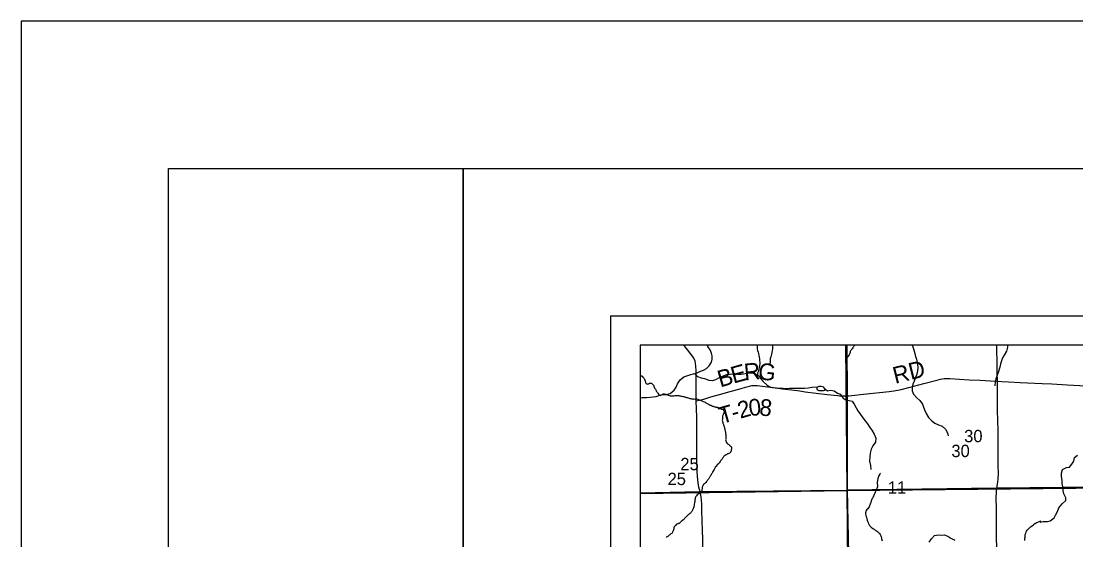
# Model space of a CAD drawing. Extents: x -21.1 to 50.3, y -4.9 to 22.1.
# Drawn here: x 0 to 3.578, y 20.24 to 22 of the extents above; entities that cross this region are included whole.
import ezdxf

# ---------------------------------------------------------------- set-up
doc = ezdxf.new("R2010")
doc.units = 0
for name, color, linetype in [('GM_X_Corporation', 7, 'Continuous'), ('GM_X_County', 7, 'Continuous'), ('GM_X_Minor_Lake', 7, 'Continuous'), ('GM_X_Minor_River', 7, 'Continuous'), ('GM_X_Rail_Line_Text', 7, 'Continuous'), ('GM_X_Section_Text', 7, 'Continuous'), ('GM_X_Township_Road', 7, 'Continuous'), ('GM_X_Township_Road_Text', 7, 'Continuous'), ('SH_Border', 7, 'Continuous'), ('SH_Cut_Line', 7, 'Continuous'), ('SH_Data', 7, 'Continuous')]:
    doc.layers.add(name, color=color, linetype=linetype)

msp = doc.modelspace()

# ---------------------------------------------------------------- linework, layer by layer
at = {"layer": 'GM_X_Corporation'}
for points in [[(2.7984, 20.9), (2.1, 20.9), (2.1, 20.3975), (2.8025, 20.4077)], [(3.8678, 20.9), (2.7984, 20.9), (2.8025, 20.4077), (3.8003, 20.4174), (3.8738, 20.4173)], [(2.1, 20.3975), (2.1, 19.3913), (2.8117, 19.3981), (2.8025, 20.4077)]]:
    msp.add_lwpolyline(points, close=True, dxfattribs=at)
at = {"layer": 'GM_X_County'}
msp.add_lwpolyline([(8.9, 14.7464), (8.9, 20.9), (2.1, 20.9), (2.1, 14.1), (8.8932, 14.1)], dxfattribs=at)
at = {"layer": 'GM_X_Minor_Lake'}
for points in [[(2.7234, 20.7578), (2.7144, 20.7601), (2.7064, 20.7608), (2.6999, 20.7574), (2.6999, 20.7502), (2.706, 20.7464), (2.7143, 20.7472), (2.7223, 20.7472), (2.7276, 20.7479)], [(2.7276, 20.7479), (2.7234, 20.7578)]]:
    msp.add_lwpolyline(points, dxfattribs=at)
at = {"layer": 'GM_X_Minor_River'}
for points in [[(2.1669, 20.731), (2.1791, 20.7334), (2.189, 20.7331), (2.2018, 20.7365), (2.2151, 20.7478), (2.2219, 20.7585), (2.2273, 20.7691), (2.2356, 20.7827), (2.2481, 20.7926), (2.258, 20.7968), (2.272, 20.8013), (2.2815, 20.8036), (2.2936, 20.807), (2.3054, 20.812), (2.3148, 20.8154), (2.3247, 20.8214), (2.3342, 20.8302), (2.3425, 20.8427), (2.3444, 20.8525), (2.3441, 20.8643), (2.3426, 20.8738), (2.3376, 20.8844), (2.3301, 20.8965), (2.3301, 20.9)], [(2.4977, 20.9), (2.4974, 20.8989), (2.4966, 20.8936), (2.4974, 20.8875), (2.4986, 20.8826), (2.5002, 20.8773), (2.5021, 20.872), (2.503, 20.8651), (2.5038, 20.8595), (2.5046, 20.8545), (2.5054, 20.8481), (2.5058, 20.842), (2.5059, 20.8367), (2.5051, 20.8321), (2.5037, 20.8248), (2.5026, 20.8191), (2.5015, 20.8146), (2.5, 20.81), (2.4985, 20.805), (2.4982, 20.7997), (2.4975, 20.7921), (2.4972, 20.7871)], [(2.5485, 20.9), (2.5487, 20.8986), (2.5491, 20.8925), (2.5492, 20.8872), (2.5484, 20.8826), (2.547, 20.8754), (2.5459, 20.8696), (2.5448, 20.8651), (2.5433, 20.8605), (2.5418, 20.8555), (2.5415, 20.8502), (2.5408, 20.8426), (2.5404, 20.8377)], [(2.8273, 20.9), (2.8262, 20.8981), (2.8247, 20.8959), (2.8228, 20.8936), (2.8216, 20.8917), (2.8189, 20.8884), (2.8166, 20.8853), (2.8158, 20.8835), (2.8138, 20.8808), (2.813, 20.8785), (2.8122, 20.8751), (2.8114, 20.8732), (2.8099, 20.8698), (2.8087, 20.8676), (2.7981, 20.8545)], [(3.0232, 20.9), (3.0253, 20.8947), (3.029, 20.8849), (3.0321, 20.8727), (3.0343, 20.8621), (3.0377, 20.8526), (3.0408, 20.8367), (3.0423, 20.8231), (3.0411, 20.8136), (3.0385, 20.8022), (3.0339, 20.7912), (3.0294, 20.7783), (3.0256, 20.7681), (3.0229, 20.7582), (3.0233, 20.7453), (3.0271, 20.7347), (3.0384, 20.7214), (3.049, 20.7127), (3.0585, 20.6998), (3.0619, 20.6896), (3.0657, 20.6789), (3.0706, 20.6687), (3.0786, 20.6554), (3.0896, 20.6437), (3.1002, 20.6357), (3.1119, 20.63), (3.1248, 20.6255), (3.1366, 20.6152), (3.1426, 20.6035), (3.1456, 20.5932)], [(3.3466, 20.9), (3.3463, 20.8936), (3.3425, 20.8804), (3.3349, 20.8667), (3.33, 20.8572), (3.3232, 20.8375), (3.3201, 20.8261), (3.316, 20.8113), (3.3103, 20.7958), (3.3068, 20.7863), (3.3046, 20.7757), (3.303, 20.7628)], [(2.1, 20.7974), (2.1015, 20.7969), (2.1046, 20.7961), (2.1072, 20.7949), (2.1098, 20.7922), (2.112, 20.7895), (2.1143, 20.7871), (2.115, 20.7848), (2.1175, 20.778), (2.1182, 20.7757), (2.1186, 20.7738), (2.1193, 20.7715), (2.1212, 20.7695), (2.1234, 20.7684)], [(2.2849, 20.8046), (2.2944, 20.7937), (2.3076, 20.7896), (2.319, 20.7873), (2.333, 20.7816), (2.3463, 20.7805), (2.3565, 20.7843), (2.3694, 20.7911), (2.3793, 20.7957), (2.3937, 20.801), (2.4051, 20.8025), (2.4202, 20.8029), (2.4312, 20.8021), (2.4414, 20.8017), (2.4509, 20.8029), (2.4634, 20.8055), (2.4767, 20.8067), (2.4892, 20.8044), (2.5025, 20.7961), (2.5093, 20.7866), (2.5176, 20.7771), (2.5309, 20.7653), (2.5404, 20.7593), (2.5529, 20.7566), (2.5631, 20.7555), (2.5737, 20.7551), (2.5855, 20.7543), (2.5957, 20.754), (2.6071, 20.7547), (2.6215, 20.7547), (2.6332, 20.7544), (2.6476, 20.7544), (2.6575, 20.7551), (2.6704, 20.7563), (2.6829, 20.7578), (2.703, 20.759)], [(2.1234, 20.7684), (2.1261, 20.7691), (2.128, 20.7698), (2.1319, 20.7712), (2.1338, 20.7716), (2.1364, 20.7719), (2.1383, 20.7711), (2.1409, 20.7692), (2.1439, 20.7661), (2.1462, 20.7634), (2.1469, 20.7607), (2.148, 20.758), (2.1494, 20.755), (2.152, 20.7515), (2.1539, 20.7488), (2.155, 20.7461), (2.1561, 20.7438), (2.1575, 20.7415), (2.159, 20.7396), (2.1601, 20.7377), (2.1623, 20.7346), (2.1634, 20.7327), (2.1665, 20.7307), (2.1687, 20.7303), (2.1714, 20.7318), (2.1749, 20.7336), (2.1779, 20.7351), (2.1802, 20.7354), (2.1821, 20.7354), (2.1848, 20.7342), (2.187, 20.7338), (2.1901, 20.7326), (2.1927, 20.7318), (2.1954, 20.7309), (2.1987, 20.7294), (2.2025, 20.7289), (2.2052, 20.7285), (2.2079, 20.7284), (2.2105, 20.7284), (2.2132, 20.7287), (2.2158, 20.729), (2.2185, 20.7294), (2.2219, 20.7301), (2.2242, 20.73), (2.2265, 20.73), (2.2284, 20.7299), (2.2315, 20.7299), (2.2337, 20.7291), (2.2364, 20.7283), (2.2394, 20.7278), (2.242, 20.727), (2.2447, 20.7262), (2.2481, 20.7258), (2.2508, 20.7254), (2.2526, 20.7246), (2.2549, 20.7241), (2.2572, 20.7233), (2.2598, 20.7225), (2.2632, 20.7217), (2.2663, 20.7209), (2.2689, 20.7201), (2.2719, 20.7193), (2.2746, 20.7188), (2.2772, 20.7184), (2.2795, 20.718), (2.2818, 20.7176), (2.2848, 20.7179), (2.2871, 20.7178), (2.2898, 20.7186), (2.2924, 20.7181), (2.2985, 20.7161), (2.3011, 20.7153), (2.3042, 20.7141), (2.3068, 20.7125), (2.3098, 20.7113), (2.3117, 20.7105), (2.3143, 20.709), (2.3181, 20.7078), (2.3204, 20.7066), (2.3226, 20.7054), (2.3249, 20.7042), (2.3275, 20.703), (2.3298, 20.7019), (2.332, 20.7003), (2.3347, 20.6987), (2.3373, 20.6975), (2.3396, 20.6967), (2.3418, 20.6956), (2.3452, 20.694), (2.3475, 20.6932), (2.3498, 20.6927), (2.352, 20.6916), (2.3543, 20.6911), (2.3566, 20.6907), (2.3585, 20.6903), (2.3604, 20.6903), (2.3626, 20.6899), (2.3645, 20.6891), (2.3672, 20.6882), (2.3698, 20.6859), (2.3736, 20.6843)], [(2.1, 20.7206), (2.1077, 20.723), (2.1217, 20.7234), (2.1342, 20.7237), (2.1445, 20.7253), (2.1543, 20.7268), (2.1669, 20.731)], [(2.7247, 20.7548), (2.736, 20.7456), (2.7458, 20.7479), (2.7587, 20.7456), (2.7693, 20.7381), (2.7792, 20.7339), (2.7894, 20.721), (2.7992, 20.7138), (2.8091, 20.7127), (2.8189, 20.7104), (2.8258, 20.7005), (2.8326, 20.6876), (2.839, 20.6778), (2.8474, 20.6656), (2.8557, 20.6543), (2.864, 20.644), (2.8712, 20.6334), (2.8795, 20.6216), (2.8864, 20.6118), (2.8943, 20.5989), (2.9, 20.5852), (2.8981, 20.5716), (2.8898, 20.5591), (2.8844, 20.5481), (2.8806, 20.534), (2.8799, 20.523), (2.8784, 20.5075), (2.8818, 20.4923), (2.8829, 20.4787)], [(2.3736, 20.6843), (2.3758, 20.6835), (2.3789, 20.6831), (2.3815, 20.6819), (2.3834, 20.6804), (2.3852, 20.6769), (2.3852, 20.675), (2.3847, 20.6727), (2.3839, 20.6705), (2.3835, 20.6686), (2.3823, 20.6659), (2.3807, 20.6614), (2.3799, 20.6591), (2.3795, 20.655), (2.3794, 20.6516), (2.379, 20.6478), (2.3789, 20.6455), (2.3793, 20.6432), (2.3796, 20.6413), (2.3803, 20.6386), (2.381, 20.636), (2.3817, 20.6337), (2.3825, 20.6314), (2.3835, 20.6279), (2.3842, 20.6256), (2.385, 20.623), (2.3861, 20.6211), (2.3868, 20.6191), (2.3875, 20.6157), (2.3878, 20.6138), (2.3882, 20.6115), (2.3889, 20.6088), (2.3892, 20.6066), (2.3895, 20.6031), (2.3902, 20.6008), (2.3909, 20.5974), (2.3909, 20.5944), (2.3912, 20.5913), (2.3912, 20.5891), (2.3908, 20.5872), (2.3907, 20.5853), (2.3903, 20.5819), (2.3902, 20.5796), (2.3909, 20.5761), (2.3917, 20.5742), (2.3924, 20.5719), (2.3946, 20.5689), (2.3968, 20.5662), (2.3983, 20.5642), (2.4006, 20.5631), (2.4058, 20.5595), (2.4084, 20.5568), (2.4095, 20.5549), (2.4102, 20.5519), (2.4098, 20.55), (2.4098, 20.5477), (2.4094, 20.5458), (2.4093, 20.5439), (2.4085, 20.5413), (2.4077, 20.5394), (2.4066, 20.5375), (2.405, 20.5356), (2.4015, 20.5334), (2.3989, 20.5323), (2.3969, 20.5316), (2.3943, 20.5301), (2.3919, 20.5287), (2.3889, 20.5264), (2.3862, 20.5253), (2.3846, 20.5235), (2.3815, 20.5197), (2.3799, 20.5175), (2.3784, 20.5152), (2.3768, 20.513), (2.3749, 20.5107), (2.3733, 20.5085), (2.3717, 20.5059), (2.3698, 20.5029), (2.3678, 20.5006), (2.3659, 20.498), (2.3628, 20.4954), (2.3566, 20.4887), (2.355, 20.4868), (2.3542, 20.4849), (2.3527, 20.4815), (2.3511, 20.4785), (2.3491, 20.4751), (2.3472, 20.4718), (2.3452, 20.4688), (2.344, 20.4657), (2.3424, 20.4635), (2.3413, 20.4616), (2.3401, 20.4582), (2.3381, 20.4556), (2.3358, 20.4515), (2.3338, 20.4488), (2.3322, 20.4466), (2.3307, 20.4447), (2.3291, 20.4425), (2.3272, 20.4402), (2.3256, 20.438)], [(3.4607, 20.3008), (3.4576, 20.3005), (3.4671, 20.3018), (3.4819, 20.3024), (3.4914, 20.3041), (3.5045, 20.3142), (3.5092, 20.324), (3.5155, 20.336), (3.521, 20.3489), (3.5318, 20.362), (3.5438, 20.3732), (3.5443, 20.3827), (3.538, 20.3957), (3.5352, 20.4068), (3.5339, 20.4201), (3.5314, 20.4312), (3.5319, 20.4418), (3.5298, 20.4559), (3.53, 20.4661), (3.5332, 20.479), (3.5466, 20.4849), (3.5565, 20.4862), (3.5643, 20.4968), (3.5709, 20.5069), (3.5738, 20.5194), (3.5838, 20.5272)], [(2.3256, 20.438), (2.3233, 20.4346), (2.321, 20.4324), (2.3179, 20.4298), (2.3156, 20.4283), (2.3136, 20.4261), (2.3128, 20.4234), (2.3112, 20.4212), (2.3108, 20.4193), (2.31, 20.4166), (2.31, 20.4136), (2.3095, 20.4106), (2.3091, 20.4079), (2.3091, 20.406), (2.3086, 20.4041), (2.3082, 20.4022), (2.3067, 20.3996), (2.3036, 20.3978), (2.3017, 20.3967), (2.2997, 20.3959), (2.2967, 20.3945), (2.294, 20.3922), (2.2909, 20.3896), (2.2889, 20.3866), (2.2881, 20.3848), (2.2869, 20.3814), (2.2865, 20.3791), (2.2861, 20.3761), (2.2856, 20.373), (2.2852, 20.3692), (2.2847, 20.3655), (2.2839, 20.3609), (2.2838, 20.3586), (2.283, 20.3552), (2.2822, 20.3533), (2.2818, 20.3515), (2.281, 20.3481), (2.2802, 20.3458), (2.2794, 20.3435), (2.2782, 20.3405), (2.2766, 20.3383), (2.2751, 20.3364), (2.2739, 20.3345), (2.2723, 20.3326), (2.2708, 20.33), (2.2688, 20.3289), (2.2661, 20.3267), (2.2638, 20.3256), (2.2619, 20.3233), (2.2596, 20.3215), (2.2565, 20.3185), (2.2549, 20.3166), (2.253, 20.3148), (2.251, 20.3129), (2.2495, 20.3107), (2.2468, 20.3084), (2.2418, 20.304), (2.2398, 20.3017), (2.2375, 20.2999), (2.2348, 20.2976), (2.2329, 20.2958), (2.2306, 20.2951), (2.2286, 20.2943), (2.2267, 20.294), (2.2248, 20.2936), (2.2225, 20.2922), (2.2206, 20.2892), (2.2175, 20.2866), (2.2159, 20.2836), (2.2147, 20.2809), (2.2139, 20.2771), (2.2131, 20.2741), (2.2122, 20.2711), (2.2114, 20.2688), (2.2099, 20.2658), (2.2087, 20.2639), (2.2071, 20.2617), (2.2048, 20.2602), (2.2013, 20.2572), (2.199, 20.2558), (2.1963, 20.2539), (2.194, 20.2517), (2.1913, 20.2502), (2.1894, 20.2491), (2.1879, 20.2488)], [(2.9154, 20.4667), (2.9146, 20.4652), (2.9131, 20.463), (2.9111, 20.4592), (2.9092, 20.4565), (2.9084, 20.4539), (2.9076, 20.4512), (2.9068, 20.4482), (2.906, 20.4448), (2.9052, 20.4421), (2.9051, 20.4391), (2.9047, 20.4364), (2.9047, 20.4342), (2.9047, 20.4319), (2.9046, 20.4296), (2.905, 20.4277), (2.9053, 20.4243), (2.9049, 20.4216), (2.9049, 20.4193), (2.9045, 20.4174), (2.9033, 20.4144), (2.9025, 20.4121), (2.9013, 20.4099), (2.9002, 20.408), (2.899, 20.4046), (2.8974, 20.4019), (2.8962, 20.3989), (2.8951, 20.3966), (2.8939, 20.3936), (2.8927, 20.3906), (2.8911, 20.3872), (2.8895, 20.3826), (2.8872, 20.3804), (2.8852, 20.3751), (2.8844, 20.3724), (2.8837, 20.3698), (2.8825, 20.3671), (2.8817, 20.3645), (2.8809, 20.3615), (2.8793, 20.3581), (2.8781, 20.355), (2.8766, 20.3516), (2.875, 20.3486), (2.8727, 20.3456), (2.8696, 20.3426), (2.8673, 20.34), (2.8661, 20.3373), (2.8653, 20.3343), (2.8649, 20.3324), (2.8648, 20.3297), (2.8648, 20.3278), (2.8659, 20.324), (2.8663, 20.3217), (2.8674, 20.319), (2.8677, 20.3168), (2.8684, 20.3148), (2.8688, 20.3129), (2.8692, 20.311), (2.8699, 20.3087), (2.8706, 20.3068), (2.871, 20.3038), (2.8721, 20.3015), (2.8732, 20.2984), (2.8746, 20.2946), (2.8761, 20.2927), (2.8769, 20.2908), (2.8784, 20.2888), (2.881, 20.2861), (2.884, 20.2827), (2.8896, 20.2784), (2.8915, 20.2773), (2.8938, 20.2757), (2.896, 20.2741), (2.8983, 20.2726), (2.9002, 20.2722), (2.9024, 20.2703), (2.9051, 20.2683), (2.9077, 20.266), (2.91, 20.2633), (2.9118, 20.2618), (2.9141, 20.2587), (2.9152, 20.2564), (2.9163, 20.2541), (2.9178, 20.2506), (2.9185, 20.2484), (2.9189, 20.2461), (2.9192, 20.2434), (2.9199, 20.2403), (2.921, 20.2369)], [(3.4056, 20.2382), (3.4057, 20.242), (3.4057, 20.2454), (3.4061, 20.2489), (3.4066, 20.2519), (3.4066, 20.2538), (3.4066, 20.2576), (3.4074, 20.2606), (3.4082, 20.2629), (3.4094, 20.2667), (3.411, 20.269), (3.4129, 20.2724), (3.4145, 20.2742), (3.4176, 20.2776), (3.4203, 20.2802), (3.4226, 20.2817), (3.4245, 20.284), (3.4272, 20.2858), (3.431, 20.2892), (3.4341, 20.2915), (3.436, 20.2933), (3.4387, 20.2952), (3.4406, 20.2956), (3.4433, 20.2982), (3.4456, 20.2993), (3.446, 20.2993), (3.461, 20.3043)], [(3.081, 20.2318), (3.0882, 20.2439), (3.0992, 20.2546), (3.1121, 20.2565), (3.1216, 20.2561), (3.1311, 20.2565), (3.1443, 20.2527), (3.1538, 20.2462), (3.1682, 20.2386)]]:
    msp.add_lwpolyline(points, dxfattribs=at)
at = {"layer": 'GM_X_Rail_Line_Text'}
msp.add_lwpolyline([(2.8014, 20.9), (2.1, 20.9), (2.1, 20.4), (2.303, 20.4039), (2.803, 20.4085), (2.8027, 20.7289)], close=True, dxfattribs=at)
for points in [[(8.9, 20.9), (2.8014, 20.9), (2.8027, 20.7289), (2.803, 20.4085), (3.3096, 20.4154), (3.8747, 20.421)], [(3.8747, 20.421), (3.3096, 20.4154), (2.803, 20.4085), (2.8109, 20.0319)]]:
    msp.add_lwpolyline(points, dxfattribs=at)
at = {"layer": 'GM_X_Township_Road'}
for points in [[(2.2906, 20.7117), (2.29, 20.7247), (2.2897, 20.7465), (2.29, 20.7714), (2.29, 20.7833), (2.29, 20.7892), (2.2899, 20.8142), (2.2894, 20.8286), (2.2883, 20.8399), (2.2868, 20.8461), (2.2843, 20.8519), (2.2796, 20.86), (2.2745, 20.8679), (2.257, 20.8895), (2.25, 20.8995), (2.2497, 20.9)], [(3.3124, 20.7781), (3.3116, 20.8065), (3.3109, 20.8438), (3.3105, 20.8842), (3.3105, 20.9)], [(2.2906, 20.7117), (2.3159, 20.7178), (2.3405, 20.7249), (2.3699, 20.7329), (2.4058, 20.7432), (2.4423, 20.7539), (2.4574, 20.7583), (2.4716, 20.7619), (2.4786, 20.7633), (2.4815, 20.7637), (2.4842, 20.7638), (2.4881, 20.7638), (2.4911, 20.7637), (2.4966, 20.7633), (2.5152, 20.7611), (2.5924, 20.7508), (2.6139, 20.7485), (2.6416, 20.7451), (2.6601, 20.7427), (2.6972, 20.7381), (2.7343, 20.7334), (2.7706, 20.7294), (2.7767, 20.7288), (2.7778, 20.7288)], [(2.8029, 20.7283), (2.8079, 20.7287), (2.8183, 20.7298), (2.8582, 20.7341), (2.9447, 20.7431), (2.9607, 20.7453), (2.9744, 20.7477), (2.9851, 20.7501), (3.012, 20.7571), (3.063, 20.7701), (3.1112, 20.7831), (3.1193, 20.7848), (3.1264, 20.7861), (3.1319, 20.7869), (3.139, 20.7874), (3.1511, 20.7873), (3.2163, 20.7833), (3.2536, 20.7813), (3.2877, 20.7791), (3.3124, 20.7781)], [(3.3098, 20.4148), (3.3112, 20.4225), (3.3141, 20.4371), (3.3152, 20.4463), (3.3155, 20.4649), (3.3151, 20.4928), (3.3148, 20.527), (3.3142, 20.6108), (3.313, 20.6792), (3.3125, 20.7755), (3.3124, 20.7781)], [(3.3124, 20.7781), (3.3274, 20.7775), (3.3496, 20.7765), (3.3899, 20.7744), (3.4643, 20.7707), (3.4963, 20.769), (3.5485, 20.7661), (3.5918, 20.7636), (3.6259, 20.7621), (3.688, 20.7589), (3.7284, 20.7569), (3.7875, 20.7543), (3.8434, 20.7519), (3.8679, 20.7511), (3.8699, 20.751)], [(2.7778, 20.7288), (2.7865, 20.7283), (2.798, 20.7281), (2.8029, 20.7283)], [(2.3032, 20.4034), (2.2998, 20.4186), (2.297, 20.4338), (2.2947, 20.4552), (2.2938, 20.4734), (2.2929, 20.52), (2.2923, 20.5819), (2.2921, 20.6097), (2.2919, 20.6562), (2.2906, 20.7117)], [(2.3156, 20.0001), (2.3153, 20.0134), (2.3153, 20.036), (2.3145, 20.0978), (2.313, 20.1909), (2.3123, 20.2439), (2.3113, 20.2717), (2.3094, 20.3399), (2.3089, 20.3616), (2.3086, 20.3741), (2.3072, 20.3863), (2.3032, 20.4034)], [(3.3105, 20.158), (3.3101, 20.1951), (3.3093, 20.2664), (3.3089, 20.3502), (3.3085, 20.3781), (3.3089, 20.406), (3.3094, 20.4119), (3.3098, 20.4148)]]:
    msp.add_lwpolyline(points, dxfattribs=at)
at = {"layer": 'SH_Border'}
for points in [[(0.5, 21.5), (1.5, 21.5), (1.5, 0.5), (0.5, 0.5)], [(1.5, 21.5), (33.5, 21.5), (33.5, 0.5), (1.5, 0.5)]]:
    msp.add_lwpolyline(points, close=True, dxfattribs=at)
at = {"layer": 'SH_Cut_Line'}
msp.add_lwpolyline([(0, 0), (34, 0), (34, 22), (0, 22)], close=True, dxfattribs=at)
msp.add_lwpolyline([(8.9, 20.9), (2.1, 20.9), (2.1, 16.3492), (2.3532, 16.3572), (2.8547, 16.3527), (2.9841, 16.3439), (3.8594, 16.3662)], dxfattribs=at)
at = {"layer": 'SH_Data'}
for q in [(9, 21), (2, 14)]:
    msp.add_line((2, 21), q, dxfattribs=at)

# ---------------------------------------------------------------- texts
at = {"layer": 'GM_X_Section_Text'}
for s, p in [('30', (3.1994, 20.5713)), ('30', (3.1561, 20.5208)), ('25', (2.2365, 20.4763)), ('25', (2.1932, 20.4258)), ('11', (2.9405, 20.3968))]:
    msp.add_text(s, height=0.04186, rotation=0, dxfattribs=at).set_placement(p)
at = {"layer": 'GM_X_Township_Road_Text'}
for s, height, rotation, p in [('E', 0.0568, 15.7193, (2.4167, 20.7697)), ('R', 0.0568, 5.1941, (2.4549, 20.7807)), ('G', 0.0568, 353.48, (2.4983, 20.785)), ('RD', 0.05682, 14.1469, (2.9654, 20.7689)), ('B', 0.0568, 15.9459, (2.3719, 20.7569)), ('0', 0.0568, 5.1902, (2.4706, 20.6597)), ('T', 0.0568, 15.6746, (2.3762, 20.6329)), ('2', 0.0568, 15.7286, (2.4397, 20.6508)), ('8', 0.0568, 353.434, (2.5024, 20.6629)), ('-', 0.0568, 15.6857, (2.4171, 20.6444))]:
    msp.add_text(s, height=height, rotation=rotation, dxfattribs=at).set_placement(p)

doc.saveas('drawing.dxf')
